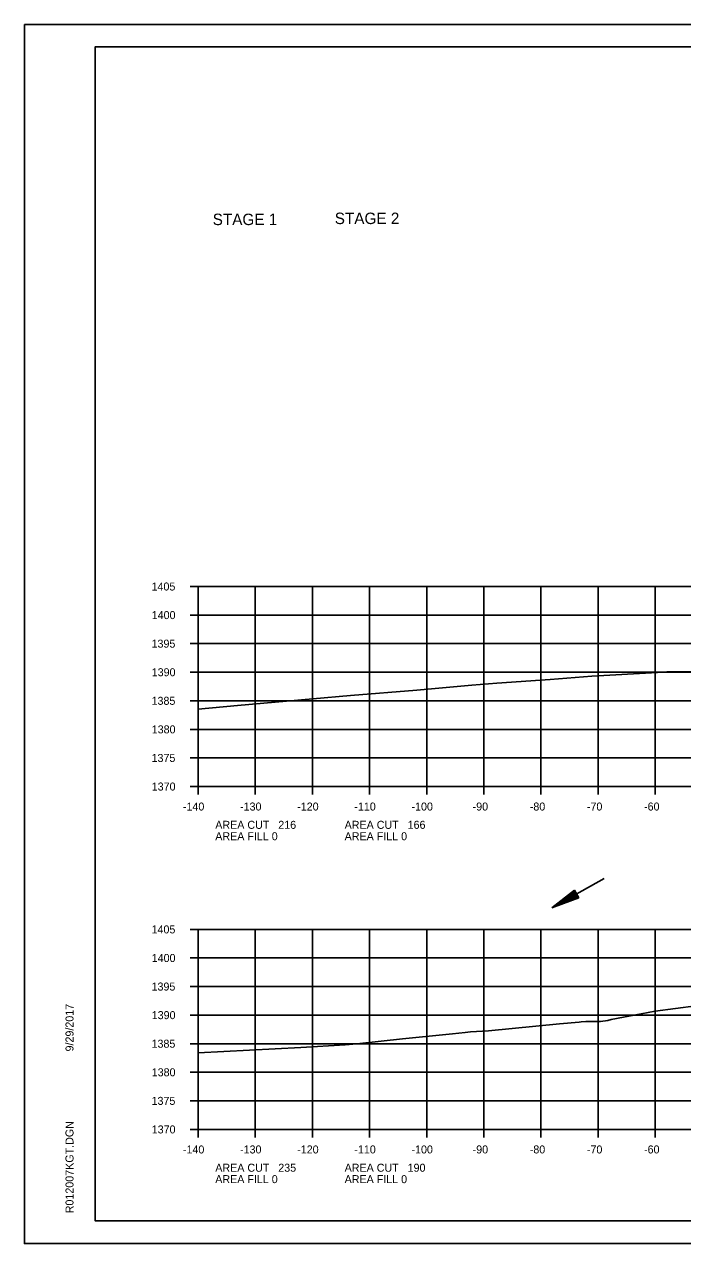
# Model space of a CAD drawing. Extents: x 1374311 to 1383814, y 384102 to 406278.
# Drawn here: x 1382550.5 to 1382665.6, y 387039.3 to 387252.6 of the extents above; entities that cross this region are included whole.
import ezdxf

# ---------------------------------------------------------------- set-up
doc = ezdxf.new("R2010")
doc.units = 0
for name, color, linetype in [('R_Axis', 7, 'Continuous'), ('R_Axis Annot', 7, 'Continuous'), ('R_Border', 7, 'Continuous'), ('R_Draft', 7, 'Continuous'), ('R_Exist Surface', 7, 'Continuous'), ('R_Grid', 7, 'Continuous'), ('R_No Plot', 7, 'Continuous'), ('R_Water', 7, 'Continuous')]:
    doc.layers.add(name, color=color, linetype=linetype)

msp = doc.modelspace()

# ---------------------------------------------------------------- linework, layer by layer
at = {"layer": 'R_Axis'}
for p, q in [((1382579.46, 387154.25), (1382580.86, 387154.25)), ((1382580.86, 387119.25), (1382580.86, 387154.25)), ((1382579.46, 387149.25), (1382580.86, 387149.25)), ((1382579.46, 387144.25), (1382580.86, 387144.25)), ((1382579.46, 387139.25), (1382580.86, 387139.25)), ((1382579.46, 387134.25), (1382580.86, 387134.25)), ((1382579.46, 387129.25), (1382580.86, 387129.25)), ((1382579.46, 387124.25), (1382580.86, 387124.25)), ((1382579.46, 387119.25), (1382580.86, 387119.25)), ((1382580.86, 387119.25), (1382860.86, 387119.25)), ((1382580.86, 387117.85), (1382580.86, 387119.25)), ((1382590.86, 387117.85), (1382590.86, 387119.25)), ((1382600.86, 387117.85), (1382600.86, 387119.25)), ((1382610.86, 387117.85), (1382610.86, 387119.25)), ((1382620.86, 387117.85), (1382620.86, 387119.25)), ((1382630.86, 387117.85), (1382630.86, 387119.25)), ((1382640.86, 387117.85), (1382640.86, 387119.25)), ((1382650.86, 387117.85), (1382650.86, 387119.25)), ((1382660.86, 387117.85), (1382660.86, 387119.25)), ((1382579.46, 387094.25), (1382580.86, 387094.25)), ((1382580.86, 387059.25), (1382580.86, 387094.25)), ((1382579.46, 387089.25), (1382580.86, 387089.25)), ((1382579.46, 387084.25), (1382580.86, 387084.25)), ((1382579.46, 387079.25), (1382580.86, 387079.25)), ((1382579.46, 387074.25), (1382580.86, 387074.25)), ((1382579.46, 387069.25), (1382580.86, 387069.25)), ((1382579.46, 387064.25), (1382580.86, 387064.25)), ((1382579.46, 387059.25), (1382580.86, 387059.25)), ((1382580.86, 387059.25), (1382860.86, 387059.25)), ((1382580.86, 387057.85), (1382580.86, 387059.25)), ((1382590.86, 387057.85), (1382590.86, 387059.25)), ((1382600.86, 387057.85), (1382600.86, 387059.25)), ((1382610.86, 387057.85), (1382610.86, 387059.25)), ((1382620.86, 387057.85), (1382620.86, 387059.25)), ((1382630.86, 387057.85), (1382630.86, 387059.25)), ((1382640.86, 387057.85), (1382640.86, 387059.25)), ((1382650.86, 387057.85), (1382650.86, 387059.25)), ((1382660.86, 387057.85), (1382660.86, 387059.25))]:
    msp.add_line(p, q, dxfattribs=at)
at = {"layer": 'R_Border'}
for p, q in [((1382562.86, 387248.71), (1382879.04, 387248.71)), ((1382562.86, 387043.25), (1382562.86, 387248.71)), ((1382562.86, 387043.25), (1382562.86, 387043.25)), ((1382879.04, 387043.25), (1382562.86, 387043.25))]:
    msp.add_line(p, q, dxfattribs=at)
at = {"layer": 'R_Draft'}
for p, q in [((1382646.75, 387101.1), (1382642.76, 387098)), ((1382647.49, 387099.8), (1382646.75, 387101.1)), ((1382647.49, 387099.8), (1382642.76, 387098)), ((1382646.81, 387100.99), (1382643.49, 387098.41)), ((1382647.43, 387099.91), (1382643.49, 387098.41)), ((1382646.88, 387100.88), (1382644.24, 387098.83)), ((1382647.36, 387100.02), (1382644.24, 387098.83)), ((1382646.94, 387100.77), (1382644.96, 387099.24)), ((1382647.3, 387100.13), (1382644.96, 387099.24)), ((1382647, 387100.66), (1382645.7, 387099.65)), ((1382647.24, 387100.24), (1382645.7, 387099.65)), ((1382647.06, 387100.55), (1382646.43, 387100.06)), ((1382647.18, 387100.35), (1382646.43, 387100.06))]:
    msp.add_line(p, q, dxfattribs=at)
at = {"layer": 'R_Exist Surface'}
for points in [[(1382580.86, 387132.81), (1382587.73, 387133.42), (1382607.54, 387135.2), (1382619.13, 387136.11), (1382628.76, 387136.99), (1382633.15, 387137.32), (1382642.44, 387138), (1382649.75, 387138.57), (1382661.26, 387139.22), (1382662.87, 387139.32), (1382663.38, 387139.34), (1382667.42, 387139.32)], [(1382580.86, 387072.64), (1382598.82, 387073.57), (1382606.59, 387074.05), (1382608.64, 387074.24), (1382616.63, 387075.1), (1382625.38, 387075.97), (1382627.57, 387076.2), (1382628.5, 387076.3), (1382631.65, 387076.52), (1382644.08, 387077.73), (1382647.56, 387078.03), (1382647.9, 387078.07), (1382648.71, 387078.11), (1382651.29, 387078.14), (1382652.57, 387078.29), (1382653.15, 387078.46), (1382658.42, 387079.48), (1382660.87, 387079.93), (1382667.97, 387080.86)]]:
    msp.add_lwpolyline(points, dxfattribs=at)
at = {"layer": 'R_Grid'}
for p, q in [((1382580.86, 387154.25), (1382860.86, 387154.25)), ((1382580.86, 387119.25), (1382580.86, 387154.25)), ((1382590.86, 387119.25), (1382590.86, 387154.25)), ((1382600.86, 387119.25), (1382600.86, 387154.25)), ((1382610.86, 387119.25), (1382610.86, 387154.25)), ((1382620.86, 387119.25), (1382620.86, 387154.25)), ((1382630.86, 387119.25), (1382630.86, 387154.25)), ((1382640.86, 387119.25), (1382640.86, 387154.25)), ((1382650.86, 387119.25), (1382650.86, 387154.25)), ((1382660.86, 387119.25), (1382660.86, 387154.25)), ((1382580.86, 387149.25), (1382860.86, 387149.25)), ((1382580.86, 387144.25), (1382860.86, 387144.25)), ((1382580.86, 387139.25), (1382860.86, 387139.25)), ((1382580.86, 387134.25), (1382860.86, 387134.25)), ((1382580.86, 387129.25), (1382860.86, 387129.25)), ((1382580.86, 387124.25), (1382860.86, 387124.25)), ((1382580.86, 387119.25), (1382860.86, 387119.25)), ((1382580.86, 387094.25), (1382860.86, 387094.25)), ((1382580.86, 387059.25), (1382580.86, 387094.25)), ((1382590.86, 387059.25), (1382590.86, 387094.25)), ((1382600.86, 387059.25), (1382600.86, 387094.25)), ((1382610.86, 387059.25), (1382610.86, 387094.25)), ((1382620.86, 387059.25), (1382620.86, 387094.25)), ((1382630.86, 387059.25), (1382630.86, 387094.25)), ((1382640.86, 387059.25), (1382640.86, 387094.25)), ((1382650.86, 387059.25), (1382650.86, 387094.25)), ((1382660.86, 387059.25), (1382660.86, 387094.25)), ((1382580.86, 387089.25), (1382860.86, 387089.25)), ((1382580.86, 387084.25), (1382860.86, 387084.25)), ((1382580.86, 387079.25), (1382860.86, 387079.25)), ((1382580.86, 387074.25), (1382860.86, 387074.25)), ((1382580.86, 387069.25), (1382860.86, 387069.25)), ((1382580.86, 387064.25), (1382860.86, 387064.25)), ((1382580.86, 387059.25), (1382860.86, 387059.25))]:
    msp.add_line(p, q, dxfattribs=at)
at = {"layer": 'R_No Plot'}
for p, q in [((1382550.46, 387252.61), (1382883.79, 387252.61)), ((1382550.46, 387039.28), (1382883.79, 387039.28))]:
    msp.add_line(p, q, dxfattribs=at)
for points in [[(1382550.45, 387252.61), (1382883.79, 387252.61), (1382883.79, 387039.27), (1382550.45, 387039.27)], [(1382796.78, 387248.71), (1382796.78, 387238.83), (1382832.51, 387238.83), (1382832.51, 387235.91), (1382855.71, 387235.91), (1382855.71, 387212.7), (1382879.04, 387212.7), (1382879.04, 387043.25), (1382562.86, 387043.25), (1382562.86, 387248.71)]]:
    msp.add_lwpolyline(points, close=True, dxfattribs=at)
at = {"layer": 'R_Water'}
msp.add_line((1382651.92, 387103.15), (1382642.76, 387098), dxfattribs=at)

# ---------------------------------------------------------------- texts
at = {"layer": 'R_Axis Annot'}
for s, p in [('1405', (1382572.71, 387153.55)), ('1400', (1382572.74, 387148.55)), ('1395', (1382572.71, 387143.55)), ('1390', (1382572.74, 387138.55)), ('1385', (1382572.71, 387133.55)), ('1380', (1382572.74, 387128.55)), ('1375', (1382572.71, 387123.55)), ('1370', (1382572.74, 387118.55)), ('-140', (1382578.2, 387115.05)), ('-130', (1382588.2, 387115.05)), ('-120', (1382598.2, 387115.05)), ('-110', (1382608.2, 387115.05)), ('-100', (1382618.2, 387115.05)), ('-90', (1382628.9, 387115.05)), ('-80', (1382638.9, 387115.05)), ('-70', (1382648.9, 387115.05)), ('-60', (1382658.9, 387115.05)), ('AREA CUT   216', (1382583.86, 387111.85)), ('AREA CUT   166', (1382606.5, 387111.85)), ('AREA FILL 0', (1382583.86, 387109.85)), ('AREA FILL 0', (1382606.5, 387109.85)), ('1405', (1382572.71, 387093.55)), ('1400', (1382572.74, 387088.55)), ('1395', (1382572.71, 387083.55)), ('1390', (1382572.74, 387078.55)), ('1385', (1382572.71, 387073.55)), ('1380', (1382572.74, 387068.55)), ('1375', (1382572.71, 387063.55)), ('1370', (1382572.74, 387058.55)), ('-140', (1382578.2, 387055.05)), ('-130', (1382588.2, 387055.05)), ('-120', (1382598.2, 387055.05)), ('-110', (1382608.2, 387055.05)), ('-100', (1382618.2, 387055.05)), ('-90', (1382628.9, 387055.05)), ('-80', (1382638.9, 387055.05)), ('-70', (1382648.9, 387055.05)), ('-60', (1382658.9, 387055.05)), ('AREA CUT   235', (1382583.86, 387051.85)), ('AREA CUT   190', (1382606.5, 387051.85)), ('AREA FILL 0', (1382583.86, 387049.85)), ('AREA FILL 0', (1382606.5, 387049.85))]:
    msp.add_text(s, height=1.4, dxfattribs=at).set_placement(p)
at = {"layer": 'R_Border'}
for s, p in [('9/29/2017', (1382559.05, 387072.9)), ('R012007KGT.DGN', (1382559.05, 387044.58))]:
    msp.add_text(s, height=1.4, rotation=90, dxfattribs=at).set_placement(p)
at = {"layer": 'R_Water'}
for s, p in [('STAGE 1', (1382583.41, 387217.49)), ('STAGE 2', (1382604.77, 387217.67))]:
    msp.add_text(s, height=2, dxfattribs=at).set_placement(p)

doc.saveas('drawing.dxf')
